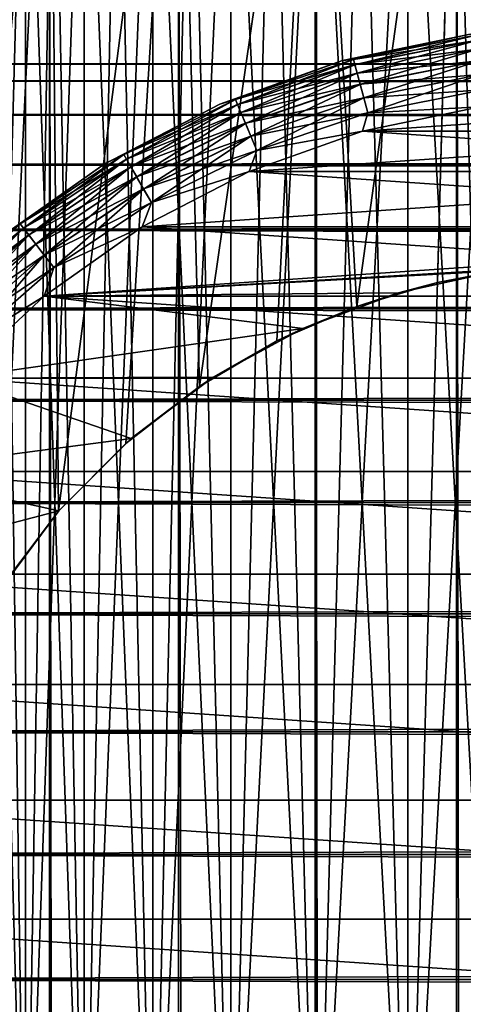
# Model space of a CAD drawing. Extents: x -265 to 265, y 0 to 1307.
# Tile 269 of 356: x -258 to -252, y 1280 to 1293. Entities that reach past the tile are written whole.
import ezdxf

# ---------------------------------------------------------------- set-up
doc = ezdxf.new("R2010")
doc.units = 0
doc.header["$LTSCALE"] = 81.481481
for name, color, linetype in [('103', 7, 'CONTINUOUS'), ('114', 7, 'CONTINUOUS'), ('3', 7, 'CONTINUOUS'), ('4', 7, 'CONTINUOUS'), ('83', 7, 'CONTINUOUS'), ('84', 7, 'CONTINUOUS'), ('89', 7, 'CONTINUOUS'), ('93', 7, 'CONTINUOUS'), ('94', 7, 'CONTINUOUS'), ('95', 7, 'CONTINUOUS'), ('99', 7, 'CONTINUOUS')]:
    doc.layers.add(name, color=color, linetype=linetype)

msp = doc.modelspace()

# ---------------------------------------------------------------- linework, layer by layer
at = {"layer": '103', "color": 7, "linetype": 'CONTINUOUS'}
for points in [[(-251.77, 1292.879, -26), (-253.507, 1292.518, -26), (-253.358, 1292.533, -25.779), (-251.77, 1292.879, -26)], [(-251.77, 1292.879, -26), (-253.358, 1292.533, -25.779), (-251.694, 1292.864, -25.779), (-251.77, 1292.879, -26)], [(-253.358, 1292.533, -25.779), (-251.684, 1292.791, -25.567), (-251.694, 1292.864, -25.779), (-253.358, 1292.533, -25.779)], [(-253.339, 1292.462, -25.567), (-251.684, 1292.791, -25.567), (-253.358, 1292.533, -25.779), (-253.339, 1292.462, -25.567)], [(-253.339, 1292.462, -25.567), (-251.668, 1292.673, -25.377), (-251.684, 1292.791, -25.567), (-253.339, 1292.462, -25.567)], [(-253.308, 1292.347, -25.377), (-251.668, 1292.673, -25.377), (-253.339, 1292.462, -25.567), (-253.308, 1292.347, -25.377)], [(-253.308, 1292.347, -25.377), (-251.648, 1292.516, -25.218), (-251.668, 1292.673, -25.377), (-253.308, 1292.347, -25.377)], [(-253.507, 1292.518, -26), (-255.179, 1291.924, -26), (-254.965, 1291.988, -25.779), (-253.507, 1292.518, -26)], [(-253.507, 1292.518, -26), (-254.965, 1291.988, -25.779), (-253.358, 1292.533, -25.779), (-253.507, 1292.518, -26)], [(-254.965, 1291.988, -25.779), (-253.339, 1292.462, -25.567), (-253.358, 1292.533, -25.779), (-254.965, 1291.988, -25.779)], [(-253.267, 1292.194, -25.218), (-251.648, 1292.516, -25.218), (-253.308, 1292.347, -25.377), (-253.267, 1292.194, -25.218)], [(-253.267, 1292.194, -25.218), (-251.623, 1292.328, -25.099), (-251.648, 1292.516, -25.218), (-253.267, 1292.194, -25.218)], [(-254.937, 1291.919, -25.567), (-253.339, 1292.462, -25.567), (-254.965, 1291.988, -25.779), (-254.937, 1291.919, -25.567)], [(-254.937, 1291.919, -25.567), (-253.308, 1292.347, -25.377), (-253.339, 1292.462, -25.567), (-254.937, 1291.919, -25.567)], [(-254.892, 1291.809, -25.377), (-253.308, 1292.347, -25.377), (-254.937, 1291.919, -25.567), (-254.892, 1291.809, -25.377)], [(-254.892, 1291.809, -25.377), (-253.267, 1292.194, -25.218), (-253.308, 1292.347, -25.377), (-254.892, 1291.809, -25.377)], [(-253.218, 1292.01, -25.099), (-251.623, 1292.328, -25.099), (-253.267, 1292.194, -25.218), (-253.218, 1292.01, -25.099)], [(-253.218, 1292.01, -25.099), (-251.595, 1292.118, -25.025), (-251.623, 1292.328, -25.099), (-253.218, 1292.01, -25.099)], [(-254.831, 1291.663, -25.218), (-253.267, 1292.194, -25.218), (-254.892, 1291.809, -25.377), (-254.831, 1291.663, -25.218)], [(-254.831, 1291.663, -25.218), (-253.218, 1292.01, -25.099), (-253.267, 1292.194, -25.218), (-254.831, 1291.663, -25.218)], [(-253.163, 1291.806, -25.025), (-251.595, 1292.118, -25.025), (-253.218, 1292.01, -25.099), (-253.163, 1291.806, -25.025)], [(-253.163, 1291.806, -25.025), (-251.634, 1291.888, -25), (-251.595, 1292.118, -25.025), (-253.163, 1291.806, -25.025)], [(-255.179, 1291.924, -26), (-256.488, 1291.237, -25.779), (-254.965, 1291.988, -25.779), (-255.179, 1291.924, -26)], [(-256.488, 1291.237, -25.779), (-254.937, 1291.919, -25.567), (-254.965, 1291.988, -25.779), (-256.488, 1291.237, -25.779)], [(-254.758, 1291.488, -25.099), (-253.218, 1292.01, -25.099), (-254.831, 1291.663, -25.218), (-254.758, 1291.488, -25.099)], [(-254.758, 1291.488, -25.099), (-253.163, 1291.806, -25.025), (-253.218, 1292.01, -25.099), (-254.758, 1291.488, -25.099)], [(-255.179, 1291.924, -26), (-256.755, 1291.107, -26), (-256.488, 1291.237, -25.779), (-255.179, 1291.924, -26)], [(-256.451, 1291.173, -25.567), (-254.937, 1291.919, -25.567), (-256.488, 1291.237, -25.779), (-256.451, 1291.173, -25.567)], [(-256.451, 1291.173, -25.567), (-254.892, 1291.809, -25.377), (-254.937, 1291.919, -25.567), (-256.451, 1291.173, -25.567)], [(-256.391, 1291.07, -25.377), (-254.892, 1291.809, -25.377), (-256.451, 1291.173, -25.567), (-256.391, 1291.07, -25.377)], [(-256.391, 1291.07, -25.377), (-254.831, 1291.663, -25.218), (-254.892, 1291.809, -25.377), (-256.391, 1291.07, -25.377)], [(-254.677, 1291.292, -25.025), (-253.163, 1291.806, -25.025), (-254.758, 1291.488, -25.099), (-254.677, 1291.292, -25.025)], [(-254.677, 1291.292, -25.025), (-253.238, 1291.555, -25), (-253.163, 1291.806, -25.025), (-254.677, 1291.292, -25.025)], [(-253.238, 1291.555, -25), (-251.634, 1291.888, -25), (-253.163, 1291.806, -25.025), (-253.238, 1291.555, -25)], [(-256.312, 1290.933, -25.218), (-254.831, 1291.663, -25.218), (-256.391, 1291.07, -25.377), (-256.312, 1290.933, -25.218)], [(-256.312, 1290.933, -25.218), (-254.758, 1291.488, -25.099), (-254.831, 1291.663, -25.218), (-256.312, 1290.933, -25.218)], [(-254.781, 1291.007, -25), (-253.238, 1291.555, -25), (-254.677, 1291.292, -25.025), (-254.781, 1291.007, -25)], [(-256.217, 1290.768, -25.099), (-254.758, 1291.488, -25.099), (-256.312, 1290.933, -25.218), (-256.217, 1290.768, -25.099)], [(-256.217, 1290.768, -25.099), (-254.677, 1291.292, -25.025), (-254.758, 1291.488, -25.099), (-256.217, 1290.768, -25.099)], [(-256.111, 1290.585, -25.025), (-254.677, 1291.292, -25.025), (-256.217, 1290.768, -25.099), (-256.111, 1290.585, -25.025)], [(-256.111, 1290.585, -25.025), (-254.781, 1291.007, -25), (-254.677, 1291.292, -25.025), (-256.111, 1290.585, -25.025)], [(-256.755, 1291.107, -26), (-257.899, 1290.294, -25.779), (-256.488, 1291.237, -25.779), (-256.755, 1291.107, -26)], [(-257.899, 1290.294, -25.779), (-256.451, 1291.173, -25.567), (-256.488, 1291.237, -25.779), (-257.899, 1290.294, -25.779)], [(-257.854, 1290.235, -25.567), (-256.451, 1291.173, -25.567), (-257.899, 1290.294, -25.779), (-257.854, 1290.235, -25.567)], [(-257.854, 1290.235, -25.567), (-256.391, 1291.07, -25.377), (-256.451, 1291.173, -25.567), (-257.854, 1290.235, -25.567)], [(-256.755, 1291.107, -26), (-258.204, 1290.084, -26), (-257.899, 1290.294, -25.779), (-256.755, 1291.107, -26)], [(-257.781, 1290.141, -25.377), (-256.391, 1291.07, -25.377), (-257.854, 1290.235, -25.567), (-257.781, 1290.141, -25.377)], [(-257.781, 1290.141, -25.377), (-256.312, 1290.933, -25.218), (-256.391, 1291.07, -25.377), (-257.781, 1290.141, -25.377)], [(-256.235, 1290.253, -25), (-254.781, 1291.007, -25), (-256.111, 1290.585, -25.025), (-256.235, 1290.253, -25)], [(-257.685, 1290.015, -25.218), (-256.312, 1290.933, -25.218), (-257.781, 1290.141, -25.377), (-257.685, 1290.015, -25.218)], [(-257.685, 1290.015, -25.218), (-256.217, 1290.768, -25.099), (-256.312, 1290.933, -25.218), (-257.685, 1290.015, -25.218)], [(-257.569, 1289.865, -25.099), (-256.217, 1290.768, -25.099), (-257.685, 1290.015, -25.218), (-257.569, 1289.865, -25.099)], [(-257.569, 1289.865, -25.099), (-256.111, 1290.585, -25.025), (-256.217, 1290.768, -25.099), (-257.569, 1289.865, -25.099)], [(-257.441, 1289.697, -25.025), (-256.111, 1290.585, -25.025), (-257.569, 1289.865, -25.099), (-257.441, 1289.697, -25.025)], [(-257.441, 1289.697, -25.025), (-256.235, 1290.253, -25), (-256.111, 1290.585, -25.025), (-257.441, 1289.697, -25.025)], [(-258.204, 1290.084, -26), (-259.175, 1289.175, -25.779), (-257.899, 1290.294, -25.779), (-258.204, 1290.084, -26)], [(-259.175, 1289.175, -25.779), (-257.854, 1290.235, -25.567), (-257.899, 1290.294, -25.779), (-259.175, 1289.175, -25.779)], [(-259.123, 1289.123, -25.567), (-257.854, 1290.235, -25.567), (-259.175, 1289.175, -25.779), (-259.123, 1289.123, -25.567)], [(-259.123, 1289.123, -25.567), (-257.781, 1290.141, -25.377), (-257.854, 1290.235, -25.567), (-259.123, 1289.123, -25.567)], [(-257.573, 1289.309, -25), (-256.235, 1290.253, -25), (-257.441, 1289.697, -25.025), (-257.573, 1289.309, -25)], [(-259.038, 1289.038, -25.377), (-257.781, 1290.141, -25.377), (-259.123, 1289.123, -25.567), (-259.038, 1289.038, -25.377)], [(-259.038, 1289.038, -25.377), (-257.685, 1290.015, -25.218), (-257.781, 1290.141, -25.377), (-259.038, 1289.038, -25.377)], [(-258.926, 1288.926, -25.218), (-257.685, 1290.015, -25.218), (-259.038, 1289.038, -25.377), (-258.926, 1288.926, -25.218)], [(-258.926, 1288.926, -25.218), (-257.569, 1289.865, -25.099), (-257.685, 1290.015, -25.218), (-258.926, 1288.926, -25.218)], [(-258.792, 1288.792, -25.099), (-257.569, 1289.865, -25.099), (-258.926, 1288.926, -25.218), (-258.792, 1288.792, -25.099)], [(-258.792, 1288.792, -25.099), (-257.441, 1289.697, -25.025), (-257.569, 1289.865, -25.099), (-258.792, 1288.792, -25.099)], [(-258.643, 1288.643, -25.025), (-257.441, 1289.697, -25.025), (-258.792, 1288.792, -25.099), (-258.643, 1288.643, -25.025)], [(-258.643, 1288.643, -25.025), (-257.573, 1289.309, -25), (-257.441, 1289.697, -25.025), (-258.643, 1288.643, -25.025)], [(-258.77, 1288.191, -25), (-257.573, 1289.309, -25), (-258.643, 1288.643, -25.025), (-258.77, 1288.191, -25)]]:
    msp.add_3dface(points, dxfattribs=at)
at = {"layer": '114', "color": 7, "linetype": 'CONTINUOUS'}
for points in [[(-257.824, 1275, 5.028), (-258.46, 1275, 3.863), (-257.824, 1298, 5.028), (-257.824, 1275, 5.028)], [(-257.824, 1298, 5.028), (-258.46, 1275, 3.863), (-258.162, 1298, 4.457), (-257.824, 1298, 5.028)], [(-258.46, 1275, -3.863), (-257.824, 1275, -5.028), (-258.46, 1298, -3.863), (-258.46, 1275, -3.863)], [(-258.46, 1298, -3.863), (-257.824, 1275, -5.028), (-258.162, 1298, -4.457), (-258.46, 1298, -3.863)], [(-258.162, 1298, -4.457), (-257.824, 1275, -5.028), (-257.824, 1298, -5.028), (-258.162, 1298, -4.457)], [(-257.028, 1275, 6.09), (-257.824, 1275, 5.028), (-257.028, 1298, 6.09), (-257.028, 1275, 6.09)], [(-257.028, 1298, 6.09), (-257.824, 1275, 5.028), (-257.445, 1298, 5.573), (-257.028, 1298, 6.09)], [(-257.445, 1298, 5.573), (-257.824, 1275, 5.028), (-257.824, 1298, 5.028), (-257.445, 1298, 5.573)], [(-257.824, 1275, -5.028), (-257.028, 1275, -6.09), (-257.824, 1298, -5.028), (-257.824, 1275, -5.028)], [(-257.824, 1298, -5.028), (-257.028, 1275, -6.09), (-257.445, 1298, -5.573), (-257.824, 1298, -5.028)], [(-257.445, 1298, -5.573), (-257.028, 1275, -6.09), (-257.028, 1298, -6.09), (-257.445, 1298, -5.573)], [(-256.09, 1275, 7.028), (-257.028, 1275, 6.09), (-256.09, 1298, 7.028), (-256.09, 1275, 7.028)], [(-256.09, 1298, 7.028), (-257.028, 1275, 6.09), (-256.576, 1298, 6.576), (-256.09, 1298, 7.028)], [(-256.576, 1298, 6.576), (-257.028, 1275, 6.09), (-257.028, 1298, 6.09), (-256.576, 1298, 6.576)], [(-257.028, 1275, -6.09), (-256.09, 1275, -7.028), (-257.028, 1298, -6.09), (-257.028, 1275, -6.09)], [(-257.028, 1298, -6.09), (-256.09, 1275, -7.028), (-256.576, 1298, -6.576), (-257.028, 1298, -6.09)], [(-256.576, 1298, -6.576), (-256.09, 1275, -7.028), (-256.09, 1298, -7.028), (-256.576, 1298, -6.576)], [(-255.028, 1275, 7.824), (-256.09, 1275, 7.028), (-255.028, 1298, 7.824), (-255.028, 1275, 7.824)], [(-255.028, 1298, 7.824), (-256.09, 1275, 7.028), (-255.573, 1298, 7.445), (-255.028, 1298, 7.824)], [(-255.573, 1298, 7.445), (-256.09, 1275, 7.028), (-256.09, 1298, 7.028), (-255.573, 1298, 7.445)], [(-256.09, 1275, -7.028), (-255.028, 1275, -7.824), (-256.09, 1298, -7.028), (-256.09, 1275, -7.028)], [(-256.09, 1298, -7.028), (-255.028, 1275, -7.824), (-255.573, 1298, -7.445), (-256.09, 1298, -7.028)], [(-255.573, 1298, -7.445), (-255.028, 1275, -7.824), (-255.028, 1298, -7.824), (-255.573, 1298, -7.445)], [(-253.863, 1275, 8.46), (-255.028, 1275, 7.824), (-253.863, 1298, 8.46), (-253.863, 1275, 8.46)], [(-253.863, 1298, 8.46), (-255.028, 1275, 7.824), (-254.457, 1298, 8.162), (-253.863, 1298, 8.46)], [(-254.457, 1298, 8.162), (-255.028, 1275, 7.824), (-255.028, 1298, 7.824), (-254.457, 1298, 8.162)], [(-255.028, 1275, -7.824), (-253.863, 1275, -8.46), (-255.028, 1298, -7.824), (-255.028, 1275, -7.824)], [(-255.028, 1298, -7.824), (-253.863, 1275, -8.46), (-254.457, 1298, -8.162), (-255.028, 1298, -7.824)], [(-254.457, 1298, -8.162), (-253.863, 1275, -8.46), (-253.863, 1298, -8.46), (-254.457, 1298, -8.162)], [(-252.62, 1275, 8.923), (-253.863, 1275, 8.46), (-252.62, 1298, 8.923), (-252.62, 1275, 8.923)], [(-252.62, 1298, 8.923), (-253.863, 1275, 8.46), (-253.25, 1298, 8.714), (-252.62, 1298, 8.923)], [(-253.25, 1298, 8.714), (-253.863, 1275, 8.46), (-253.863, 1298, 8.46), (-253.25, 1298, 8.714)], [(-253.863, 1275, -8.46), (-252.62, 1275, -8.923), (-253.863, 1298, -8.46), (-253.863, 1275, -8.46)], [(-253.863, 1298, -8.46), (-252.62, 1275, -8.923), (-253.25, 1298, -8.714), (-253.863, 1298, -8.46)], [(-253.25, 1298, -8.714), (-252.62, 1275, -8.923), (-252.62, 1298, -8.923), (-253.25, 1298, -8.714)], [(-251.324, 1275, 9.205), (-252.62, 1275, 8.923), (-251.324, 1298, 9.205), (-251.324, 1275, 9.205)], [(-251.324, 1298, 9.205), (-252.62, 1275, 8.923), (-251.977, 1298, 9.087), (-251.324, 1298, 9.205)], [(-251.977, 1298, 9.087), (-252.62, 1275, 8.923), (-252.62, 1298, 8.923), (-251.977, 1298, 9.087)], [(-252.62, 1275, -8.923), (-251.324, 1275, -9.205), (-252.62, 1298, -8.923), (-252.62, 1275, -8.923)], [(-252.62, 1298, -8.923), (-251.324, 1275, -9.205), (-251.977, 1298, -9.087), (-252.62, 1298, -8.923)], [(-251.977, 1298, -9.087), (-251.324, 1275, -9.205), (-251.324, 1298, -9.205), (-251.977, 1298, -9.087)]]:
    msp.add_3dface(points, dxfattribs=at)
at = {"layer": '3', "color": 7, "linetype": 'CONTINUOUS'}
for points in [[(-263, 1292.471, 28.353), (-263, 1292.239, 30.043), (263, 1292.471, 28.353), (-263, 1292.471, 28.353)], [(263, 1292.471, 28.353), (-263, 1292.239, 30.043), (263, 1292.239, 30.043), (263, 1292.471, 28.353)], [(-263, 1292.471, 26.647), (-263, 1292.471, 28.353), (263, 1292.471, 26.647), (-263, 1292.471, 26.647)], [(263, 1292.471, 26.647), (-263, 1292.471, 28.353), (263, 1292.471, 28.353), (263, 1292.471, 26.647)], [(-263, 1292.239, 24.957), (-263, 1292.471, 26.647), (263, 1292.239, 24.957), (-263, 1292.239, 24.957)], [(263, 1292.239, 24.957), (-263, 1292.471, 26.647), (263, 1292.471, 26.647), (263, 1292.239, 24.957)], [(-263, 1292.239, 30.043), (-263, 1291.778, 31.686), (263, 1292.239, 30.043), (-263, 1292.239, 30.043)], [(263, 1292.239, 30.043), (-263, 1291.778, 31.686), (263, 1291.778, 31.686), (263, 1292.239, 30.043)], [(-263, 1291.778, 23.314), (-263, 1292.239, 24.957), (263, 1291.778, 23.314), (-263, 1291.778, 23.314)], [(263, 1291.778, 23.314), (-263, 1292.239, 24.957), (263, 1292.239, 24.957), (263, 1291.778, 23.314)], [(-263, 1291.778, 31.686), (-263, 1291.099, 33.251), (263, 1291.778, 31.686), (-263, 1291.778, 31.686)], [(263, 1291.778, 31.686), (-263, 1291.099, 33.251), (263, 1291.099, 33.251), (263, 1291.778, 31.686)], [(-263, 1291.099, 21.749), (-263, 1291.778, 23.314), (263, 1291.099, 21.749), (-263, 1291.099, 21.749)], [(263, 1291.099, 21.749), (-263, 1291.778, 23.314), (263, 1291.778, 23.314), (263, 1291.099, 21.749)], [(-263, 1291.099, 33.251), (-263, 1290.212, 34.709), (263, 1291.099, 33.251), (-263, 1291.099, 33.251)], [(263, 1291.099, 33.251), (-263, 1290.212, 34.709), (263, 1290.212, 34.709), (263, 1291.099, 33.251)], [(-263, 1290.212, 20.291), (-263, 1291.099, 21.749), (263, 1290.212, 20.291), (-263, 1290.212, 20.291)], [(263, 1290.212, 20.291), (-263, 1291.099, 21.749), (263, 1291.099, 21.749), (263, 1290.212, 20.291)], [(-263, 1290.212, 34.709), (-263, 1289.135, 36.032), (263, 1290.212, 34.709), (-263, 1290.212, 34.709)], [(263, 1290.212, 34.709), (-263, 1289.135, 36.032), (263, 1289.135, 36.032), (263, 1290.212, 34.709)], [(-263, 1289.135, 18.968), (-263, 1290.212, 20.291), (263, 1289.135, 18.968), (-263, 1289.135, 18.968)], [(263, 1289.135, 18.968), (-263, 1290.212, 20.291), (263, 1290.212, 20.291), (263, 1289.135, 18.968)], [(-263, 1289.135, 36.032), (-263, 1287.889, 37.196), (263, 1289.135, 36.032), (-263, 1289.135, 36.032)], [(263, 1289.135, 36.032), (-263, 1287.889, 37.196), (263, 1287.889, 37.196), (263, 1289.135, 36.032)], [(-263, 1287.889, 17.804), (-263, 1289.135, 18.968), (263, 1287.889, 17.804), (-263, 1287.889, 17.804)], [(263, 1287.889, 17.804), (-263, 1289.135, 18.968), (263, 1289.135, 18.968), (263, 1287.889, 17.804)], [(-263, 1287.889, 37.196), (-263, 1286.495, 38.18), (263, 1287.889, 37.196), (-263, 1287.889, 37.196)], [(263, 1287.889, 37.196), (-263, 1286.495, 38.18), (263, 1286.495, 38.18), (263, 1287.889, 37.196)], [(-263, 1286.495, 16.82), (-263, 1287.889, 17.804), (263, 1286.495, 16.82), (-263, 1286.495, 16.82)], [(263, 1286.495, 16.82), (-263, 1287.889, 17.804), (263, 1287.889, 17.804), (263, 1286.495, 16.82)], [(-263, 1286.495, 38.18), (-263, 1284.98, 38.965), (263, 1286.495, 38.18), (-263, 1286.495, 38.18)], [(263, 1286.495, 38.18), (-263, 1284.98, 38.965), (263, 1284.98, 38.965), (263, 1286.495, 38.18)], [(-263, 1284.98, 16.035), (-263, 1286.495, 16.82), (263, 1284.98, 16.035), (-263, 1284.98, 16.035)], [(263, 1284.98, 16.035), (-263, 1286.495, 16.82), (263, 1286.495, 16.82), (263, 1284.98, 16.035)], [(-263, 1284.98, 38.965), (-263, 1283.372, 39.536), (263, 1284.98, 38.965), (-263, 1284.98, 38.965)], [(263, 1284.98, 38.965), (-263, 1283.372, 39.536), (263, 1283.372, 39.536), (263, 1284.98, 38.965)], [(-263, 1283.372, 15.464), (-263, 1284.98, 16.035), (263, 1283.372, 15.464), (-263, 1283.372, 15.464)], [(263, 1283.372, 15.464), (-263, 1284.98, 16.035), (263, 1284.98, 16.035), (263, 1283.372, 15.464)], [(-263, 1283.372, 39.536), (-263, 1281.702, 39.884), (263, 1283.372, 39.536), (-263, 1283.372, 39.536)], [(263, 1283.372, 39.536), (-263, 1281.702, 39.884), (263, 1281.702, 39.884), (263, 1283.372, 39.536)], [(-263, 1281.702, 15.116), (-263, 1283.372, 15.464), (263, 1281.702, 15.116), (-263, 1281.702, 15.116)], [(263, 1281.702, 15.116), (-263, 1283.372, 15.464), (263, 1283.372, 15.464), (263, 1281.702, 15.116)], [(-263, 1281.702, 39.884), (-263, 1280, 40), (263, 1281.702, 39.884), (-263, 1281.702, 39.884)], [(263, 1281.702, 39.884), (-263, 1280, 40), (263, 1280, 40), (263, 1281.702, 39.884)], [(-263, 1280, 15), (-263, 1281.702, 15.116), (263, 1280, 15), (-263, 1280, 15)], [(263, 1280, 15), (-263, 1281.702, 15.116), (263, 1281.702, 15.116), (263, 1280, 15)]]:
    msp.add_3dface(points, dxfattribs=at)
at = {"layer": '4', "color": 7, "linetype": 'CONTINUOUS'}
for points in [[(263, 1280, 40), (-263, 1280, 40), (-263, 1278.298, 39.884), (263, 1280, 40)], [(-263, 1280, 15), (263, 1280, 15), (263, 1278.298, 15.116), (-263, 1280, 15)], [(-263, 1278.298, 15.116), (-263, 1280, 15), (263, 1278.298, 15.116), (-263, 1278.298, 15.116)], [(263, 1280, 40), (-263, 1278.298, 39.884), (263, 1278.298, 39.884), (263, 1280, 40)]]:
    msp.add_3dface(points, dxfattribs=at)
at = {"layer": '83', "color": 7, "linetype": 'CONTINUOUS'}
for points in [[(-259.131, 1, 11.9), (-257.5, 1, 12.99), (-259.131, 1299, 11.9), (-259.131, 1, 11.9)], [(-259.131, 1299, 11.9), (-257.5, 1, 12.99), (-257.5, 1299, 12.99), (-259.131, 1299, 11.9)], [(-257.5, 1, 12.99), (-255.74, 1, 13.858), (-257.5, 1299, 12.99), (-257.5, 1, 12.99)], [(-257.5, 1299, 12.99), (-255.74, 1, 13.858), (-255.74, 1299, 13.858), (-257.5, 1299, 12.99)], [(-255.74, 1, 13.858), (-253.882, 1, 14.489), (-255.74, 1299, 13.858), (-255.74, 1, 13.858)], [(-255.74, 1299, 13.858), (-253.882, 1, 14.489), (-253.882, 1299, 14.489), (-255.74, 1299, 13.858)], [(-253.882, 1, 14.489), (-251.958, 1, 14.872), (-253.882, 1299, 14.489), (-253.882, 1, 14.489)], [(-253.882, 1299, 14.489), (-251.958, 1, 14.872), (-251.958, 1299, 14.872), (-253.882, 1299, 14.489)], [(-251.958, 1, 14.872), (-250, 1, 15), (-251.958, 1299, 14.872), (-251.958, 1, 14.872)], [(-251.958, 1299, 14.872), (-250, 1, 15), (-250, 1299, 15), (-251.958, 1299, 14.872)]]:
    msp.add_3dface(points, dxfattribs=at)
at = {"layer": '84', "color": 7, "linetype": 'CONTINUOUS'}
for points in [[(-259.131, 1299, -11.9), (-257.5, 1299, -12.99), (-258.772, 1284.255, -12.167), (-259.131, 1299, -11.9)], [(-258.772, 1284.255, -12.167), (-257.5, 1299, -12.99), (-258.153, 1285.347, -12.591), (-258.772, 1284.255, -12.167)], [(-258.153, 1285.347, -12.591), (-257.5, 1299, -12.99), (-257.374, 1286.379, -13.063), (-258.153, 1285.347, -12.591)], [(-257.5, 1299, -12.99), (-255.74, 1299, -13.858), (-257.374, 1286.379, -13.063), (-257.5, 1299, -12.99)], [(-257.374, 1286.379, -13.063), (-255.74, 1299, -13.858), (-256.461, 1287.302, -13.537), (-257.374, 1286.379, -13.063)], [(-256.461, 1287.302, -13.537), (-255.74, 1299, -13.858), (-255.458, 1288.079, -13.972), (-256.461, 1287.302, -13.537)], [(-255.74, 1299, -13.858), (-253.882, 1299, -14.489), (-255.458, 1288.079, -13.972), (-255.74, 1299, -13.858)], [(-255.458, 1288.079, -13.972), (-253.882, 1299, -14.489), (-254.401, 1288.7, -14.34), (-255.458, 1288.079, -13.972)], [(-254.401, 1288.7, -14.34), (-253.882, 1299, -14.489), (-253.314, 1289.169, -14.629), (-254.401, 1288.7, -14.34)], [(-253.882, 1299, -14.489), (-251.958, 1299, -14.872), (-253.314, 1289.169, -14.629), (-253.882, 1299, -14.489)], [(-253.314, 1289.169, -14.629), (-251.958, 1299, -14.872), (-252.214, 1289.495, -14.836), (-253.314, 1289.169, -14.629)], [(-252.214, 1289.495, -14.836), (-251.958, 1299, -14.872), (-251.108, 1289.687, -14.959), (-252.214, 1289.495, -14.836)], [(-251.958, 1299, -14.872), (-250, 1299, -15), (-251.108, 1289.687, -14.959), (-251.958, 1299, -14.872)]]:
    msp.add_3dface(points, dxfattribs=at)
at = {"layer": '89', "color": 7, "linetype": 'CONTINUOUS'}
for points in [[(-252.747, 1289.355, -25), (-252.214, 1289.495, -14.836), (-251.388, 1289.651, -25), (-252.747, 1289.355, -25)], [(-252.214, 1289.495, -14.836), (-251.108, 1289.687, -14.959), (-251.388, 1289.651, -25), (-252.214, 1289.495, -14.836)], [(-253.314, 1289.169, -14.629), (-252.214, 1289.495, -14.836), (-252.747, 1289.355, -25), (-253.314, 1289.169, -14.629)], [(-254.05, 1288.869, -25), (-253.314, 1289.169, -14.629), (-252.747, 1289.355, -25), (-254.05, 1288.869, -25)], [(-254.401, 1288.7, -14.34), (-253.314, 1289.169, -14.629), (-254.05, 1288.869, -25), (-254.401, 1288.7, -14.34)], [(-255.271, 1288.202, -25), (-254.401, 1288.7, -14.34), (-254.05, 1288.869, -25), (-255.271, 1288.202, -25)], [(-255.458, 1288.079, -13.972), (-254.401, 1288.7, -14.34), (-255.271, 1288.202, -25), (-255.458, 1288.079, -13.972)], [(-256.385, 1287.369, -25), (-255.458, 1288.079, -13.972), (-255.271, 1288.202, -25), (-256.385, 1287.369, -25)], [(-256.461, 1287.302, -13.537), (-255.458, 1288.079, -13.972), (-256.385, 1287.369, -25), (-256.461, 1287.302, -13.537)], [(-257.374, 1286.379, -13.063), (-256.461, 1287.302, -13.537), (-257.369, 1286.385, -25), (-257.374, 1286.379, -13.063)], [(-257.369, 1286.385, -25), (-256.461, 1287.302, -13.537), (-256.385, 1287.369, -25), (-257.369, 1286.385, -25)], [(-258.202, 1285.271, -25), (-257.374, 1286.379, -13.063), (-257.369, 1286.385, -25), (-258.202, 1285.271, -25)], [(-258.153, 1285.347, -12.591), (-257.374, 1286.379, -13.063), (-258.202, 1285.271, -25), (-258.153, 1285.347, -12.591)]]:
    msp.add_3dface(points, dxfattribs=at)
at = {"layer": '93', "color": 7, "linetype": 'CONTINUOUS'}
for points in [[(-251.634, 1291.888, -25), (-253.238, 1291.555, -25), (-248.366, 1291.888, -25), (-251.634, 1291.888, -25)], [(-248.366, 1291.888, -25), (-253.238, 1291.555, -25), (-246.762, 1291.555, -25), (-248.366, 1291.888, -25)], [(-253.238, 1291.555, -25), (-254.781, 1291.007, -25), (-246.762, 1291.555, -25), (-253.238, 1291.555, -25)], [(-246.762, 1291.555, -25), (-254.781, 1291.007, -25), (-245.219, 1291.007, -25), (-246.762, 1291.555, -25)], [(-254.781, 1291.007, -25), (-256.235, 1290.253, -25), (-245.219, 1291.007, -25), (-254.781, 1291.007, -25)], [(-245.219, 1291.007, -25), (-256.235, 1290.253, -25), (-243.765, 1290.253, -25), (-245.219, 1291.007, -25)], [(-257.573, 1289.309, -25), (-250, 1289.75, -25), (-243.765, 1290.253, -25), (-257.573, 1289.309, -25)], [(-256.235, 1290.253, -25), (-257.573, 1289.309, -25), (-243.765, 1290.253, -25), (-256.235, 1290.253, -25)], [(-251.388, 1289.651, -25), (-250, 1289.75, -25), (-257.573, 1289.309, -25), (-251.388, 1289.651, -25)], [(-252.747, 1289.355, -25), (-251.388, 1289.651, -25), (-257.573, 1289.309, -25), (-252.747, 1289.355, -25)], [(-258.77, 1288.191, -25), (-254.05, 1288.869, -25), (-257.573, 1289.309, -25), (-258.77, 1288.191, -25)], [(-254.05, 1288.869, -25), (-252.747, 1289.355, -25), (-257.573, 1289.309, -25), (-254.05, 1288.869, -25)], [(-255.271, 1288.202, -25), (-254.05, 1288.869, -25), (-258.77, 1288.191, -25), (-255.271, 1288.202, -25)], [(-259.804, 1286.92, -25), (-256.385, 1287.369, -25), (-258.77, 1288.191, -25), (-259.804, 1286.92, -25)], [(-256.385, 1287.369, -25), (-255.271, 1288.202, -25), (-258.77, 1288.191, -25), (-256.385, 1287.369, -25)], [(-257.369, 1286.385, -25), (-256.385, 1287.369, -25), (-259.804, 1286.92, -25), (-257.369, 1286.385, -25)], [(-260.655, 1285.521, -25), (-257.369, 1286.385, -25), (-259.804, 1286.92, -25), (-260.655, 1285.521, -25)], [(-258.202, 1285.271, -25), (-257.369, 1286.385, -25), (-260.655, 1285.521, -25), (-258.202, 1285.271, -25)]]:
    msp.add_3dface(points, dxfattribs=at)
at = {"layer": '94', "color": 7, "linetype": 'CONTINUOUS'}
for points in [[(-253.238, 1291.555, -75), (-251.634, 1291.888, -75), (-246.762, 1291.555, -75), (-253.238, 1291.555, -75)], [(-254.781, 1291.007, -75), (-253.238, 1291.555, -75), (-245.219, 1291.007, -75), (-254.781, 1291.007, -75)], [(-245.219, 1291.007, -75), (-253.238, 1291.555, -75), (-246.762, 1291.555, -75), (-245.219, 1291.007, -75)], [(-256.235, 1290.253, -75), (-254.781, 1291.007, -75), (-243.765, 1290.253, -75), (-256.235, 1290.253, -75)], [(-243.765, 1290.253, -75), (-254.781, 1291.007, -75), (-245.219, 1291.007, -75), (-243.765, 1290.253, -75)], [(-257.573, 1289.309, -75), (-256.235, 1290.253, -75), (-242.427, 1289.309, -75), (-257.573, 1289.309, -75)], [(-242.427, 1289.309, -75), (-256.235, 1290.253, -75), (-243.765, 1290.253, -75), (-242.427, 1289.309, -75)], [(-258.77, 1288.191, -75), (-257.573, 1289.309, -75), (-241.23, 1288.191, -75), (-258.77, 1288.191, -75)], [(-241.23, 1288.191, -75), (-257.573, 1289.309, -75), (-242.427, 1289.309, -75), (-241.23, 1288.191, -75)], [(-259.804, 1286.92, -75), (-258.77, 1288.191, -75), (-240.196, 1286.92, -75), (-259.804, 1286.92, -75)], [(-240.196, 1286.92, -75), (-258.77, 1288.191, -75), (-241.23, 1288.191, -75), (-240.196, 1286.92, -75)], [(-260.655, 1285.521, -75), (-259.804, 1286.92, -75), (-239.345, 1285.521, -75), (-260.655, 1285.521, -75)], [(-239.345, 1285.521, -75), (-259.804, 1286.92, -75), (-240.196, 1286.92, -75), (-239.345, 1285.521, -75)], [(-261.307, 1284.019, -75), (-260.655, 1285.521, -75), (-238.693, 1284.019, -75), (-261.307, 1284.019, -75)], [(-238.693, 1284.019, -75), (-260.655, 1285.521, -75), (-239.345, 1285.521, -75), (-238.693, 1284.019, -75)], [(-261.749, 1282.441, -75), (-261.307, 1284.019, -75), (-238.251, 1282.441, -75), (-261.749, 1282.441, -75)], [(-238.251, 1282.441, -75), (-261.307, 1284.019, -75), (-238.693, 1284.019, -75), (-238.251, 1282.441, -75)], [(-261.972, 1280.819, -75), (-261.749, 1282.441, -75), (-238.028, 1280.819, -75), (-261.972, 1280.819, -75)], [(-238.028, 1280.819, -75), (-261.749, 1282.441, -75), (-238.251, 1282.441, -75), (-238.028, 1280.819, -75)], [(-261.972, 1279.181, -75), (-261.972, 1280.819, -75), (-238.028, 1279.181, -75), (-261.972, 1279.181, -75)], [(-238.028, 1279.181, -75), (-261.972, 1280.819, -75), (-238.028, 1280.819, -75), (-238.028, 1279.181, -75)]]:
    msp.add_3dface(points, dxfattribs=at)
at = {"layer": '95', "color": 7, "linetype": 'CONTINUOUS'}
for points in [[(-251.77, 1292.879, -74), (-253.507, 1292.518, -74), (-251.77, 1292.879, -26), (-251.77, 1292.879, -74)], [(-251.77, 1292.879, -26), (-253.507, 1292.518, -74), (-253.507, 1292.518, -26), (-251.77, 1292.879, -26)], [(-253.507, 1292.518, -74), (-255.179, 1291.924, -74), (-253.507, 1292.518, -26), (-253.507, 1292.518, -74)], [(-253.507, 1292.518, -26), (-255.179, 1291.924, -74), (-255.179, 1291.924, -26), (-253.507, 1292.518, -26)], [(-255.179, 1291.924, -74), (-256.755, 1291.107, -74), (-255.179, 1291.924, -26), (-255.179, 1291.924, -74)], [(-255.179, 1291.924, -26), (-256.755, 1291.107, -74), (-256.755, 1291.107, -26), (-255.179, 1291.924, -26)], [(-256.755, 1291.107, -74), (-258.204, 1290.084, -74), (-256.755, 1291.107, -26), (-256.755, 1291.107, -74)], [(-256.755, 1291.107, -26), (-258.204, 1290.084, -74), (-258.204, 1290.084, -26), (-256.755, 1291.107, -26)]]:
    msp.add_3dface(points, dxfattribs=at)
at = {"layer": '99', "color": 7, "linetype": 'CONTINUOUS'}
for points in [[(-253.507, 1292.518, -74), (-251.77, 1292.879, -74), (-253.358, 1292.533, -74.223), (-253.507, 1292.518, -74)], [(-251.77, 1292.879, -74), (-251.694, 1292.864, -74.223), (-253.358, 1292.533, -74.223), (-251.77, 1292.879, -74)], [(-251.694, 1292.864, -74.223), (-253.339, 1292.461, -74.434), (-253.358, 1292.533, -74.223), (-251.694, 1292.864, -74.223)], [(-251.684, 1292.791, -74.434), (-253.339, 1292.461, -74.434), (-251.694, 1292.864, -74.223), (-251.684, 1292.791, -74.434)], [(-251.684, 1292.791, -74.434), (-253.308, 1292.346, -74.624), (-253.339, 1292.461, -74.434), (-251.684, 1292.791, -74.434)], [(-251.668, 1292.672, -74.624), (-253.308, 1292.346, -74.624), (-251.684, 1292.791, -74.434), (-251.668, 1292.672, -74.624)], [(-251.668, 1292.672, -74.624), (-253.267, 1292.193, -74.782), (-253.308, 1292.346, -74.624), (-251.668, 1292.672, -74.624)], [(-251.648, 1292.515, -74.782), (-253.267, 1292.193, -74.782), (-251.668, 1292.672, -74.624), (-251.648, 1292.515, -74.782)], [(-255.179, 1291.924, -74), (-253.507, 1292.518, -74), (-254.965, 1291.987, -74.223), (-255.179, 1291.924, -74)], [(-253.507, 1292.518, -74), (-253.358, 1292.533, -74.223), (-254.965, 1291.987, -74.223), (-253.507, 1292.518, -74)], [(-253.358, 1292.533, -74.223), (-254.937, 1291.919, -74.434), (-254.965, 1291.987, -74.223), (-253.358, 1292.533, -74.223)], [(-253.339, 1292.461, -74.434), (-254.937, 1291.919, -74.434), (-253.358, 1292.533, -74.223), (-253.339, 1292.461, -74.434)], [(-251.648, 1292.515, -74.782), (-253.218, 1292.009, -74.901), (-253.267, 1292.193, -74.782), (-251.648, 1292.515, -74.782)], [(-251.623, 1292.327, -74.901), (-253.218, 1292.009, -74.901), (-251.648, 1292.515, -74.782), (-251.623, 1292.327, -74.901)], [(-253.339, 1292.461, -74.434), (-254.891, 1291.809, -74.624), (-254.937, 1291.919, -74.434), (-253.339, 1292.461, -74.434)], [(-253.308, 1292.346, -74.624), (-254.891, 1291.809, -74.624), (-253.339, 1292.461, -74.434), (-253.308, 1292.346, -74.624)], [(-253.308, 1292.346, -74.624), (-254.831, 1291.662, -74.782), (-254.891, 1291.809, -74.624), (-253.308, 1292.346, -74.624)], [(-253.267, 1292.193, -74.782), (-254.831, 1291.662, -74.782), (-253.308, 1292.346, -74.624), (-253.267, 1292.193, -74.782)], [(-251.623, 1292.327, -74.901), (-253.163, 1291.805, -74.975), (-253.218, 1292.009, -74.901), (-251.623, 1292.327, -74.901)], [(-251.595, 1292.117, -74.975), (-253.163, 1291.805, -74.975), (-251.623, 1292.327, -74.901), (-251.595, 1292.117, -74.975)], [(-253.267, 1292.193, -74.782), (-254.758, 1291.487, -74.901), (-254.831, 1291.662, -74.782), (-253.267, 1292.193, -74.782)], [(-253.218, 1292.009, -74.901), (-254.758, 1291.487, -74.901), (-253.267, 1292.193, -74.782), (-253.218, 1292.009, -74.901)], [(-251.595, 1292.117, -74.975), (-251.634, 1291.888, -75), (-253.163, 1291.805, -74.975), (-251.595, 1292.117, -74.975)], [(-255.179, 1291.924, -74), (-254.965, 1291.987, -74.223), (-256.487, 1291.237, -74.223), (-255.179, 1291.924, -74)], [(-254.965, 1291.987, -74.223), (-256.45, 1291.172, -74.434), (-256.487, 1291.237, -74.223), (-254.965, 1291.987, -74.223)], [(-254.937, 1291.919, -74.434), (-256.45, 1291.172, -74.434), (-254.965, 1291.987, -74.223), (-254.937, 1291.919, -74.434)], [(-253.218, 1292.009, -74.901), (-254.677, 1291.291, -74.975), (-254.758, 1291.487, -74.901), (-253.218, 1292.009, -74.901)], [(-253.163, 1291.805, -74.975), (-254.677, 1291.291, -74.975), (-253.218, 1292.009, -74.901), (-253.163, 1291.805, -74.975)], [(-256.755, 1291.107, -74), (-255.179, 1291.924, -74), (-256.487, 1291.237, -74.223), (-256.755, 1291.107, -74)], [(-254.937, 1291.919, -74.434), (-256.391, 1291.069, -74.624), (-256.45, 1291.172, -74.434), (-254.937, 1291.919, -74.434)], [(-254.891, 1291.809, -74.624), (-256.391, 1291.069, -74.624), (-254.937, 1291.919, -74.434), (-254.891, 1291.809, -74.624)], [(-254.891, 1291.809, -74.624), (-256.311, 1290.932, -74.782), (-256.391, 1291.069, -74.624), (-254.891, 1291.809, -74.624)], [(-254.831, 1291.662, -74.782), (-256.311, 1290.932, -74.782), (-254.891, 1291.809, -74.624), (-254.831, 1291.662, -74.782)], [(-253.163, 1291.805, -74.975), (-253.238, 1291.555, -75), (-254.677, 1291.291, -74.975), (-253.163, 1291.805, -74.975)], [(-251.634, 1291.888, -75), (-253.238, 1291.555, -75), (-253.163, 1291.805, -74.975), (-251.634, 1291.888, -75)], [(-254.831, 1291.662, -74.782), (-256.217, 1290.767, -74.901), (-256.311, 1290.932, -74.782), (-254.831, 1291.662, -74.782)], [(-254.758, 1291.487, -74.901), (-256.217, 1290.767, -74.901), (-254.831, 1291.662, -74.782), (-254.758, 1291.487, -74.901)], [(-253.238, 1291.555, -75), (-254.781, 1291.007, -75), (-254.677, 1291.291, -74.975), (-253.238, 1291.555, -75)], [(-254.758, 1291.487, -74.901), (-256.111, 1290.584, -74.975), (-256.217, 1290.767, -74.901), (-254.758, 1291.487, -74.901)], [(-254.677, 1291.291, -74.975), (-256.111, 1290.584, -74.975), (-254.758, 1291.487, -74.901), (-254.677, 1291.291, -74.975)], [(-254.677, 1291.291, -74.975), (-254.781, 1291.007, -75), (-256.111, 1290.584, -74.975), (-254.677, 1291.291, -74.975)], [(-256.755, 1291.107, -74), (-256.487, 1291.237, -74.223), (-257.899, 1290.294, -74.223), (-256.755, 1291.107, -74)], [(-256.487, 1291.237, -74.223), (-257.854, 1290.235, -74.434), (-257.899, 1290.294, -74.223), (-256.487, 1291.237, -74.223)], [(-256.45, 1291.172, -74.434), (-257.854, 1290.235, -74.434), (-256.487, 1291.237, -74.223), (-256.45, 1291.172, -74.434)], [(-256.45, 1291.172, -74.434), (-257.781, 1290.14, -74.624), (-257.854, 1290.235, -74.434), (-256.45, 1291.172, -74.434)], [(-256.391, 1291.069, -74.624), (-257.781, 1290.14, -74.624), (-256.45, 1291.172, -74.434), (-256.391, 1291.069, -74.624)], [(-258.204, 1290.084, -74), (-256.755, 1291.107, -74), (-257.899, 1290.294, -74.223), (-258.204, 1290.084, -74)], [(-256.391, 1291.069, -74.624), (-257.684, 1290.014, -74.782), (-257.781, 1290.14, -74.624), (-256.391, 1291.069, -74.624)], [(-256.311, 1290.932, -74.782), (-257.684, 1290.014, -74.782), (-256.391, 1291.069, -74.624), (-256.311, 1290.932, -74.782)], [(-254.781, 1291.007, -75), (-256.235, 1290.253, -75), (-256.111, 1290.584, -74.975), (-254.781, 1291.007, -75)], [(-256.311, 1290.932, -74.782), (-257.569, 1289.864, -74.901), (-257.684, 1290.014, -74.782), (-256.311, 1290.932, -74.782)], [(-256.217, 1290.767, -74.901), (-257.569, 1289.864, -74.901), (-256.311, 1290.932, -74.782), (-256.217, 1290.767, -74.901)], [(-256.217, 1290.767, -74.901), (-257.44, 1289.696, -74.975), (-257.569, 1289.864, -74.901), (-256.217, 1290.767, -74.901)], [(-256.111, 1290.584, -74.975), (-257.44, 1289.696, -74.975), (-256.217, 1290.767, -74.901), (-256.111, 1290.584, -74.975)], [(-256.111, 1290.584, -74.975), (-256.235, 1290.253, -75), (-257.44, 1289.696, -74.975), (-256.111, 1290.584, -74.975)], [(-258.204, 1290.084, -74), (-257.899, 1290.294, -74.223), (-259.175, 1289.175, -74.223), (-258.204, 1290.084, -74)], [(-257.899, 1290.294, -74.223), (-259.122, 1289.122, -74.434), (-259.175, 1289.175, -74.223), (-257.899, 1290.294, -74.223)], [(-257.854, 1290.235, -74.434), (-259.122, 1289.122, -74.434), (-257.899, 1290.294, -74.223), (-257.854, 1290.235, -74.434)], [(-257.854, 1290.235, -74.434), (-259.038, 1289.038, -74.624), (-259.122, 1289.122, -74.434), (-257.854, 1290.235, -74.434)], [(-257.781, 1290.14, -74.624), (-259.038, 1289.038, -74.624), (-257.854, 1290.235, -74.434), (-257.781, 1290.14, -74.624)], [(-256.235, 1290.253, -75), (-257.573, 1289.309, -75), (-257.44, 1289.696, -74.975), (-256.235, 1290.253, -75)], [(-257.781, 1290.14, -74.624), (-258.926, 1288.926, -74.782), (-259.038, 1289.038, -74.624), (-257.781, 1290.14, -74.624)], [(-257.684, 1290.014, -74.782), (-258.926, 1288.926, -74.782), (-257.781, 1290.14, -74.624), (-257.684, 1290.014, -74.782)], [(-257.684, 1290.014, -74.782), (-258.792, 1288.792, -74.901), (-258.926, 1288.926, -74.782), (-257.684, 1290.014, -74.782)], [(-257.569, 1289.864, -74.901), (-258.792, 1288.792, -74.901), (-257.684, 1290.014, -74.782), (-257.569, 1289.864, -74.901)], [(-257.569, 1289.864, -74.901), (-258.642, 1288.642, -74.975), (-258.792, 1288.792, -74.901), (-257.569, 1289.864, -74.901)], [(-257.44, 1289.696, -74.975), (-258.642, 1288.642, -74.975), (-257.569, 1289.864, -74.901), (-257.44, 1289.696, -74.975)], [(-257.44, 1289.696, -74.975), (-257.573, 1289.309, -75), (-258.642, 1288.642, -74.975), (-257.44, 1289.696, -74.975)], [(-257.573, 1289.309, -75), (-258.77, 1288.191, -75), (-258.642, 1288.642, -74.975), (-257.573, 1289.309, -75)]]:
    msp.add_3dface(points, dxfattribs=at)

doc.saveas('drawing.dxf')
